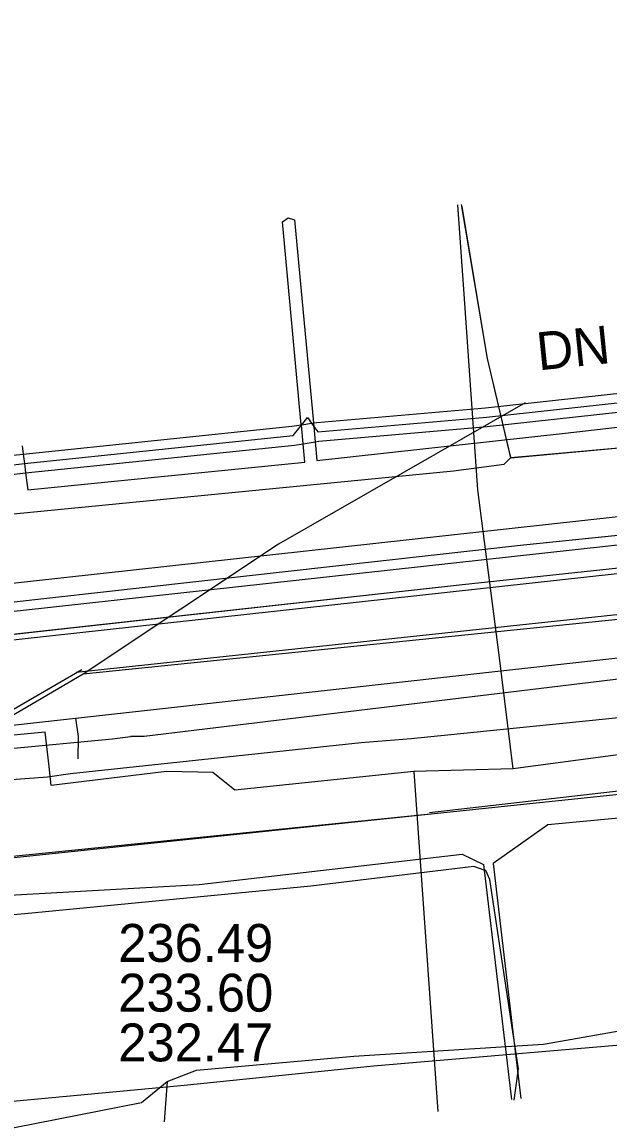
# Model space of a CAD drawing. Extents: x -600309 to -598967, y -1161267 to -1160292.
# Drawn here: x -599131.63 to -599119.24, y -1160430.38 to -1160407.16 of the extents above; entities that cross this region are included whole.
import ezdxf

# ---------------------------------------------------------------- set-up
doc = ezdxf.new("R2010")
doc.units = 0
for name, color, linetype in [('Vrstva 1', 7, 'Continuous'), ('Vrstva 12', 7, 'Continuous'), ('Vrstva 13', 7, 'Continuous'), ('Vrstva 16', 7, 'Continuous'), ('Vrstva 19', 7, 'Continuous'), ('Vrstva 25', 7, 'Continuous'), ('Vrstva 26', 7, 'Continuous'), ('Vrstva 37', 7, 'Continuous'), ('Vrstva 42', 7, 'Continuous'), ('Vrstva 55', 7, 'Continuous'), ('Vrstva 58', 7, 'Continuous'), ('Vrstva 9', 7, 'Continuous')]:
    doc.layers.add(name, color=color, linetype=linetype)

msp = doc.modelspace()

# ---------------------------------------------------------------- linework, layer by layer
at = {"layer": 'Vrstva 1'}
for points in [[(-599097.77, -1160417.4), (-599130.49, -1160420.89)], [(-599130.37, -1160420.83), (-599145.89, -1160429.84)]]:
    msp.add_lwpolyline(points, dxfattribs=at)
at = {"layer": 'Vrstva 12'}
for points in [[(-599121.31, -1160416.35), (-599121.8, -1160414.26), (-599122.35, -1160411.01)], [(-599121.31, -1160416.35), (-599118.49, -1160416.1), (-599107.59, -1160414.98), (-599102.96, -1160414.42)], [(-599137.81, -1160417.15), (-599137.46, -1160417.24), (-599136.13, -1160417.9), (-599133.98, -1160417.75), (-599122.52, -1160416.63), (-599121.45, -1160416.49), (-599121.31, -1160416.35)], [(-599132.44, -1160430.76), (-599132.51, -1160430), (-599128.21, -1160429.6), (-599124.21, -1160429.19), (-599117.76, -1160428.64), (-599107.96, -1160427.73), (-599104.41, -1160427.29)]]:
    msp.add_lwpolyline(points, dxfattribs=at)
at = {"layer": 'Vrstva 13'}
msp.add_line((-599136.043, -1160422.47), (-599130.505, -1160421.849), dxfattribs=at)
for points in [[(-599130.505, -1160421.849), (-599076.3, -1160415.82), (-599072.546, -1160419.278), (-599071.291, -1160420.424), (-599061.38, -1160429.54), (-599047.35, -1160443.66), (-599044.23, -1160446.54), (-599034.39, -1160463.53), (-599027.284, -1160477.945), (-599026.93, -1160478.65), (-599024.353, -1160485.692), (-599020.91, -1160495.15), (-599011.11, -1160531.84), (-599008.459, -1160548.336), (-599007.87, -1160552.34), (-599008.868, -1160567.775), (-599009.46, -1160576.15), (-599009.14, -1160582.57), (-599006.64, -1160588.61), (-598999.04, -1160599.04), (-598989.64, -1160608.51), (-598979.13, -1160616.52), (-598967.108, -1160624.347)], [(-599134.318, -1160423.33), (-599131.09, -1160423.09), (-599130.61, -1160423.02), (-599124.469, -1160422.369), (-599123.415, -1160422.278), (-599113.05, -1160421.23), (-599100.8, -1160419.87), (-599100.12, -1160419.85), (-599087.56, -1160418.66), (-599086.89, -1160418.68)], [(-599130.505, -1160421.849), (-599130.445, -1160422.241), (-599130.45, -1160422.71)], [(-599135.98, -1160425.23), (-599113.44, -1160422.87), (-599113.08, -1160426.76)]]:
    msp.add_lwpolyline(points, dxfattribs=at)
at = {"layer": 'Vrstva 16'}
for points in [[(-599121.26, -1160422.92), (-599121.56, -1160420.52), (-599122.01, -1160417.03), (-599122.29, -1160413), (-599122.43, -1160411.02)], [(-599107.77, -1160421.12), (-599121.26, -1160422.92), (-599123.36, -1160422.98), (-599127.14, -1160423.37), (-599127.6, -1160423), (-599127.92, -1160422.99), (-599128.58, -1160422.98), (-599131.013, -1160423.27), (-599131.06, -1160422.87), (-599131.14, -1160422.15), (-599135.15, -1160422.53), (-599140.19, -1160423.2)], [(-599123.36, -1160422.98), (-599122.85, -1160430.15)]]:
    msp.add_lwpolyline(points, dxfattribs=at)
at = {"layer": 'Vrstva 19'}
for points in [[(-599075.65, -1160416.55), (-599079.56, -1160416.94), (-599113.57, -1160420.37), (-599129.05, -1160422.24), (-599129.34, -1160422.24)], [(-599147.52, -1160425.83), (-599147.06, -1160425.77), (-599144.06, -1160424.82), (-599140.3, -1160423.59), (-599138.03, -1160423.14), (-599134.85, -1160422.75), (-599133.54, -1160422.66), (-599131.95, -1160422.5), (-599129.72, -1160422.29), (-599129.34, -1160422.24)]]:
    msp.add_lwpolyline(points, dxfattribs=at)
at = {"layer": 'Vrstva 25'}
msp.add_lwpolyline([(-599073.017, -1160413.408), (-599089.024, -1160415.064), (-599110.221, -1160417.23), (-599140.063, -1160420.509), (-599141.006, -1160410.11)], dxfattribs=at)
at = {"layer": 'Vrstva 26'}
for points in [[(-599140.463, -1160409.456), (-599139.52, -1160419.846), (-599110.284, -1160416.633), (-599089.085, -1160414.467), (-599073.373, -1160412.841)], [(-599072.956, -1160414.004), (-599088.962, -1160415.661), (-599110.158, -1160417.826), (-599140.605, -1160421.172), (-599141.549, -1160410.765)]]:
    msp.add_lwpolyline(points, dxfattribs=at)
at = {"layer": 'Vrstva 37'}
for points in [[(-599102.859, -1160416.336), (-599121.041, -1160418.203), (-599139.921, -1160420.31), (-599140.867, -1160410.285), (-599141.632, -1160410.366), (-599151.529, -1160411.297), (-599151.586, -1160410.776), (-599161.505, -1160411.764), (-599162.502, -1160401.601), (-599164.191, -1160401.762), (-599166.321, -1160380.066), (-599167.815, -1160380.212), (-599167.954, -1160378.811), (-599166.478, -1160378.673), (-599168.73, -1160355.676), (-599170.21, -1160355.807), (-599170.4, -1160353.933), (-599168.915, -1160353.783), (-599171.289, -1160329.616), (-599173.567, -1160329.823), (-599173.861, -1160326.938), (-599174.931, -1160327.044), (-599191.391, -1160310.426), (-599196.903, -1160309.925)], [(-599088.539, -1160415.426), (-599122.332, -1160419.036), (-599140.386, -1160421.033), (-599141.325, -1160410.634), (-599141.674, -1160410.408), (-599151.481, -1160411.332), (-599151.839, -1160411.626), (-599162.058, -1160412.619), (-599172.281, -1160413.614), (-599180.114, -1160414.479), (-599187.943, -1160415.343), (-599186.98, -1160426.029)]]:
    msp.add_lwpolyline(points, dxfattribs=at)
at = {"layer": 'Vrstva 42'}
for points in [[(-599102.86, -1160416.34), (-599121.04, -1160418.2), (-599139.92, -1160420.31), (-599140.87, -1160410.28), (-599141.63, -1160410.37), (-599151.53, -1160411.3), (-599151.59, -1160410.78), (-599161.5, -1160411.76), (-599162.5, -1160401.6), (-599164.19, -1160401.76), (-599166.32, -1160380.07), (-599167.81, -1160380.21), (-599167.95, -1160378.81), (-599166.48, -1160378.67), (-599168.73, -1160355.68), (-599170.21, -1160355.81), (-599170.4, -1160353.93), (-599168.91, -1160353.78), (-599171.29, -1160329.62), (-599173.57, -1160329.82), (-599173.86, -1160326.94), (-599174.93, -1160327.04), (-599191.39, -1160310.43), (-599196.9, -1160309.93)], [(-599138.007, -1160405.999), (-599137.397, -1160411.676), (-599136.648, -1160416.482), (-599136.589, -1160416.795), (-599136.28, -1160416.909), (-599136.182, -1160416.906), (-599135.778, -1160416.897), (-599135.456, -1160416.798), (-599134.887, -1160416.622), (-599132.275, -1160416.35), (-599131.966, -1160416.318), (-599131.606, -1160416.281), (-599125.932, -1160415.69), (-599125.734, -1160415.66), (-599125.725, -1160415.659), (-599125.52, -1160415.627), (-599125.478, -1160415.621), (-599125.41, -1160415.61), (-599121.846, -1160415.3), (-599113.429, -1160414.38)], [(-599088.54, -1160415.43), (-599122.33, -1160419.04), (-599140.39, -1160421.03), (-599141.33, -1160410.63), (-599141.67, -1160410.41), (-599151.48, -1160411.33), (-599151.84, -1160411.63), (-599162.06, -1160412.62), (-599172.28, -1160413.61), (-599180.11, -1160414.48), (-599187.94, -1160415.34), (-599186.98, -1160426.03), (-599185.8, -1160438.75), (-599183.83, -1160457.16), (-599196.76, -1160458.82), (-599194.94, -1160472.96)], [(-599131.63, -1160416.101), (-599131.606, -1160416.281), (-599131.58, -1160416.479), (-599131.554, -1160416.677), (-599131.506, -1160417.036), (-599125.66, -1160416.451), (-599125.696, -1160416.059), (-599125.733, -1160415.669), (-599125.734, -1160415.66), (-599126.132, -1160411.379), (-599126.009, -1160411.29), (-599125.877, -1160411.333), (-599125.478, -1160415.621), (-599125.471, -1160415.694), (-599125.441, -1160416.02), (-599125.404, -1160416.416), (-599120.167, -1160415.834), (-599106.911, -1160414.316)], [(-599136.764, -1160416.943), (-599136.313, -1160417.109), (-599136.158, -1160417.106), (-599135.745, -1160417.097), (-599135.397, -1160416.989), (-599134.847, -1160416.819), (-599132.25, -1160416.549), (-599131.939, -1160416.516), (-599131.58, -1160416.479), (-599125.907, -1160415.889), (-599125.733, -1160415.669), (-599125.725, -1160415.659), (-599125.607, -1160415.509), (-599125.52, -1160415.627), (-599125.471, -1160415.694), (-599125.387, -1160415.809), (-599121.827, -1160415.499), (-599113.407, -1160414.579)], [(-599135.338, -1160417.18), (-599134.806, -1160417.016), (-599132.225, -1160416.747), (-599131.911, -1160416.715), (-599131.554, -1160416.677), (-599125.881, -1160416.087), (-599125.696, -1160416.059), (-599125.441, -1160416.02), (-599125.363, -1160416.008), (-599121.807, -1160415.698), (-599113.384, -1160414.778)], [(-599135.338, -1160417.18), (-599135.409, -1160417.201), (-599136.01, -1160417.38), (-599136.06, -1160418.27), (-599135.49, -1160424.65), (-599135.26, -1160425.53), (-599133.53, -1160425.68), (-599127.89, -1160425.36), (-599122.34, -1160424.72), (-599121.885, -1160424.943), (-599121.871, -1160425.059), (-599121.299, -1160429.902)], [(-599112.45, -1160423.34), (-599120.53, -1160424.1), (-599121.687, -1160424.917), (-599121.266, -1160428.475), (-599121.163, -1160429.354), (-599121.101, -1160429.878)], [(-599121.237, -1160429.912), (-599121.163, -1160429.354), (-599121.149, -1160429.251), (-599121.266, -1160428.475), (-599121.754, -1160425.256), (-599121.84, -1160425.07), (-599121.871, -1160425.059), (-599122.09, -1160424.98), (-599125.53, -1160425.4), (-599131.57, -1160425.98), (-599134.98, -1160426.28), (-599135.27, -1160426.41), (-599135.33, -1160426.73), (-599135.07, -1160429.67), (-599134.36, -1160436.35), (-599134.43, -1160440.82), (-599133.41, -1160445.81)]]:
    msp.add_lwpolyline(points, dxfattribs=at)
at = {"layer": 'Vrstva 55'}
for points in [[(-599158.51, -1160377.27), (-599144.233, -1160375.806), (-599139.13, -1160425.5), (-599123.01, -1160423.87)], [(-599057.74, -1160439.56), (-599058.02, -1160439.36), (-599058.06, -1160437.7), (-599058.81, -1160436), (-599073.56, -1160421.38), (-599076.5, -1160419.39), (-599079.11, -1160419.06), (-599106.53, -1160421.96), (-599123.03, -1160423.85)]]:
    msp.add_lwpolyline(points, dxfattribs=at)
at = {"layer": 'Vrstva 58'}
for points in [[(-599121.31, -1160416.36), (-599121.8, -1160414.26), (-599122.337, -1160411.056)], [(-599121.31, -1160416.36), (-599118.49, -1160416.1), (-599112.18, -1160415.48), (-599107.59, -1160414.98), (-599102.96, -1160414.42), (-599099.96, -1160414.2)], [(-599121.31, -1160416.35), (-599118.49, -1160416.1), (-599107.59, -1160414.98), (-599102.96, -1160414.42)], [(-599137.73, -1160416.97), (-599137.46, -1160417.24), (-599136.13, -1160417.9), (-599133.98, -1160417.75), (-599122.52, -1160416.63), (-599121.45, -1160416.49), (-599121.31, -1160416.35)], [(-599137.73, -1160416.97), (-599137.46, -1160417.24), (-599136.13, -1160417.9), (-599133.98, -1160417.75), (-599122.52, -1160416.63), (-599121.45, -1160416.49), (-599121.31, -1160416.35)], [(-599128.57, -1160429.52), (-599127.95, -1160429.28), (-599124.628, -1160428.987), (-599123.63, -1160428.92), (-599120.62, -1160428.73), (-599118.666, -1160428.388), (-599112.62, -1160428.06), (-599112.47, -1160428.27), (-599106.6, -1160427.51), (-599103.8, -1160426.96), (-599103.32, -1160426.6), (-599100.4, -1160426.02)], [(-599136.99, -1160432.71), (-599134.6, -1160432.35), (-599134.71, -1160431.09), (-599133.97, -1160430.99), (-599132.69, -1160430.67), (-599129.11, -1160429.96), (-599128.57, -1160429.52)], [(-599128.57, -1160429.52), (-599128.63, -1160430.37)]]:
    msp.add_lwpolyline(points, dxfattribs=at)
at = {"layer": 'Vrstva 9'}
for p, q in [((-599121.009, -1160415.2), (-599126.217, -1160418.181)), ((-599126.217, -1160418.181), (-599130.338, -1160420.925)), ((-599126.217, -1160418.181), (-599130.338, -1160420.925))]:
    msp.add_line(p, q, dxfattribs=at)
for points in [[(-599097.785, -1160417.534), (-599107.067, -1160418.508), (-599107.461, -1160418.559), (-599108.558, -1160418.701), (-599108.989, -1160418.745), (-599130.338, -1160420.925)], [(-599130.338, -1160420.925), (-599131.633, -1160421.682), (-599145.59, -1160429.77)]]:
    msp.add_lwpolyline(points, dxfattribs=at)

# ---------------------------------------------------------------- texts
at = {"layer": 'Vrstva 12'}
msp.add_text('DN 400 KAM', height=0.8, rotation=5.8442, dxfattribs=at).set_placement((-599120.724, -1160414.513))
for s, p in [('236.49', (-599129.599, -1160426.996)), ('233.60', (-599129.599, -1160428.046)), ('232.47', (-599129.599, -1160429.096))]:
    msp.add_text(s, height=0.8, dxfattribs=at).set_placement(p)

doc.saveas('drawing.dxf')
